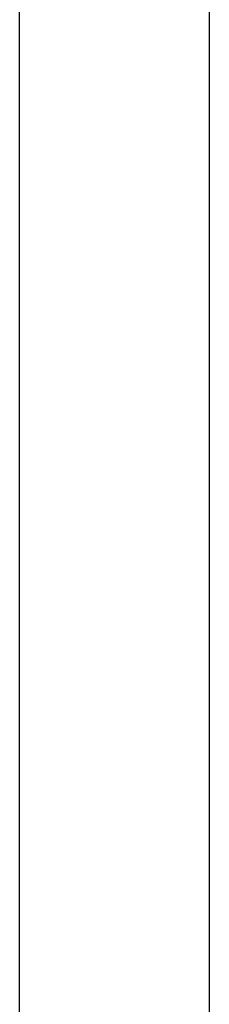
# Model space of a CAD drawing. Header units: centimetres. Extents: x -131 to 30, y 97 to 149.
# Tile 409 of 656: x -49.9652 to -49.873, y 141.2935 to 141.7715. Entities that reach past the tile are written whole.
import ezdxf

# ---------------------------------------------------------------- set-up
doc = ezdxf.new("R2010")
doc.units = ezdxf.units.CM
doc.layers.add('Calque 02', color=7, linetype='Continuous', true_color=0x7d26cd)
doc.layers.add('Calque 06', color=7, linetype='Continuous', true_color=0x815a2c)

msp = doc.modelspace()

# ---------------------------------------------------------------- linework, layer by layer
at = {"layer": 'Calque 02'}
for points in [[(-49.87303, 143.81548, 45.13493), (-49.87303, 143.81548, 50.13493), (-49.87303, 138.81548, 50.13493)], [(-49.87303, 143.81548, 16.13493), (-49.87303, 143.81548, 13.13493), (-49.87303, 140.81548, 13.13493)]]:
    msp.add_rational_spline(points, [1, 0.707106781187, 1], degree=2, dxfattribs=at)
at = {"layer": 'Calque 06'}
for points in [[(-49.96522, 99.43078, 12.91113), (-49.96522, 121.05195, 12.91113), (-49.96522, 142.67312, 12.91113)], [(-49.96522, 99.43078, 12.91113), (-49.96522, 121.05195, 12.91113), (-49.96522, 142.67312, 12.91113)], [(-49.96522, 99.84519, 4.61352), (-49.96522, 121.05195, 4.61352), (-49.96522, 142.25871, 4.61352)], [(-49.96522, 99.84519, 4.61352), (-49.96522, 121.05195, 4.61352), (-49.96522, 142.25871, 4.61352)]]:
    msp.add_open_spline(points, degree=2, dxfattribs=at)

doc.saveas('drawing.dxf')
